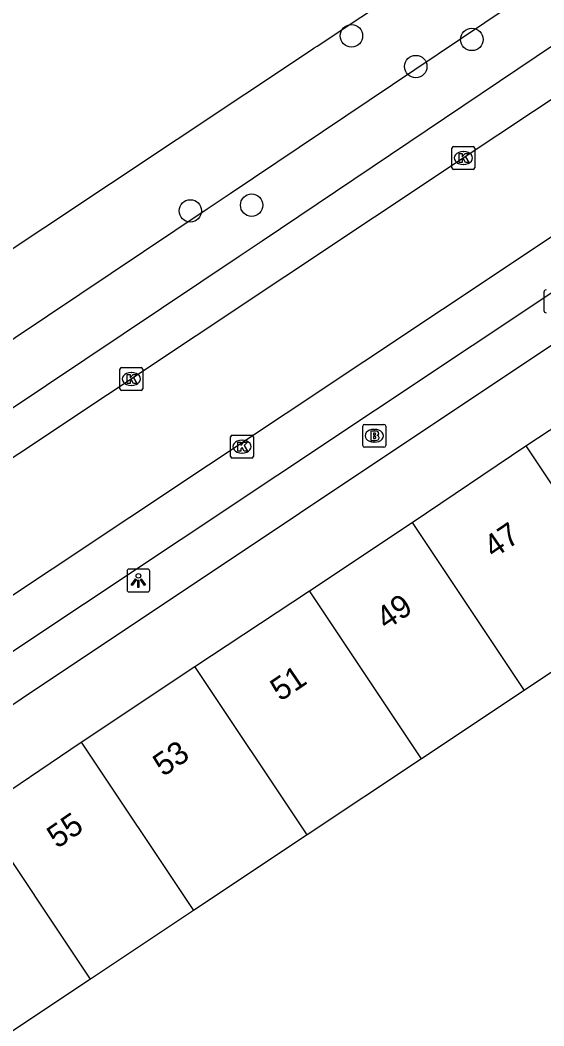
# Model space of a CAD drawing. Extents: x 158352 to 159489, y 383828 to 384597.
# Drawn here: x 158662.61 to 158685.53, y 384326.59 to 384370.6 of the extents above; entities that cross this region are included whole.
import ezdxf

# ---------------------------------------------------------------- set-up
doc = ezdxf.new("R2010")
doc.units = 0
for name, color, linetype in [('IMGEO_Boom', 7, 'Continuous'), ('IMGEO_Brandkraan', 7, 'Continuous'), ('IMGEO_Groenvoorziening', 7, 'Continuous'), ('IMGEO_Kolk', 7, 'Continuous'), ('IMGEO_Lichtpunt', 7, 'Continuous'), ('IMGEO_Pand', 7, 'Continuous'), ('IMGEO_Pand_nummerreeks', 7, 'Continuous'), ('IMGEO_Rijbaan_lokaal_open', 7, 'Continuous'), ('IMGEO_Voetpad_open', 7, 'Continuous')]:
    doc.layers.add(name, color=color, linetype=linetype)

msp = doc.modelspace()

# ---------------------------------------------------------------- linework, layer by layer
at = {"layer": 'IMGEO_Boom'}
for centre in [(158677.109, 384369.908), (158682.374, 384369.749), (158679.921, 384368.564), (158670.06, 384362.249), (158672.741, 384362.499)]:
    msp.add_circle(centre, 0.489, dxfattribs=at)
at = {"layer": 'IMGEO_Brandkraan'}
for p, q in [((158677.604, 384351.982), (158677.604, 384352.834)), ((158677.679, 384352.908), (158678.531, 384352.908)), ((158678.092, 384352.688), (158678.117, 384352.688)), ((158678.605, 384352.834), (158678.605, 384351.982)), ((158678.115, 384352.128), (158678.09, 384352.128)), ((158678.531, 384351.908), (158677.679, 384351.908))]:
    msp.add_line(p, q, dxfattribs=at)
for points in [[(158677.604, 384351.982), (158677.604, 384352.834)], [(158677.679, 384352.908), (158678.531, 384352.908)], [(158677.952, 384352.608), (158677.952, 384352.208), (158678.165, 384352.208)], [(158678.183, 384352.608), (158677.952, 384352.608)], [(158678.605, 384352.834), (158678.605, 384351.982)], [(158678.131, 384352.527), (158678.077, 384352.527), (158678.077, 384352.451)], [(158678.077, 384352.451), (158678.13, 384352.451)], [(158678.139, 384352.375), (158678.077, 384352.375), (158678.077, 384352.294)], [(158678.077, 384352.294), (158678.139, 384352.294)], [(158678.531, 384351.908), (158677.679, 384351.908)]]:
    msp.add_lwpolyline(points, dxfattribs=at)
for centre, radius, start, end in [((158677.681, 384352.832), 0.0765, 91.552, 178.448), ((158677.681, 384352.832), 0.0765, 91.552, 178.448), ((158678.187, 384352.463), 0.145, 59.4692, 91.5367), ((158678.212, 384352.51), 0.0922, 285.5137, 58.1501), ((158678.529, 384352.832), 0.0765, 1.552, 88.448), ((158678.529, 384352.832), 0.0765, 1.552, 88.448), ((158678.132, 384352.489), 0.0379, 267.8285, 90.9355), ((158678.14, 384352.334), 0.0404, 269.8759, 90.5077), ((158678.171, 384352.459), 0.251, 268.6676, 293.5347), ((158678.217, 384352.318), 0.105, 301.3115, 78.989), ((158677.681, 384351.984), 0.0765, 181.552, 268.448), ((158677.681, 384351.984), 0.0765, 181.552, 268.448), ((158678.529, 384351.984), 0.0765, 271.552, 358.448), ((158678.529, 384351.984), 0.0765, 271.552, 358.448)]:
    msp.add_arc(centre, radius, start, end, dxfattribs=at)
for centre, major_axis, ratio, start_param, end_param in [((158678.091, 384352.408), (-0.387, 0.002), 0.722429, 4.712389, 7.853982), ((158678.116, 384352.408), (-0.39, 0.002), 0.717154, 1.570796, 4.712389)]:
    msp.add_ellipse(centre, major_axis=major_axis, ratio=ratio, start_param=start_param, end_param=end_param, dxfattribs=at)
at = {"layer": 'IMGEO_Groenvoorziening'}
for points in [[(158643.13, 384347.868), (158675.357, 384369.296), (158675.482, 384369.379), (158675.607, 384369.462), (158685.2, 384375.84), (158686.987, 384373.219)], [(158641.434, 384342.662), (158670.801, 384362.332), (158671.801, 384363.005), (158686.987, 384373.219)]]:
    msp.add_lwpolyline(points, dxfattribs=at)
at = {"layer": 'IMGEO_Kolk'}
for p, q in [((158681.504, 384364.139), (158681.504, 384364.991)), ((158681.579, 384365.065), (158682.431, 384365.065)), ((158682.505, 384364.991), (158682.505, 384364.139)), ((158681.992, 384364.845), (158682.017, 384364.845)), ((158682.431, 384364.065), (158681.579, 384364.065)), ((158682.015, 384364.285), (158681.99, 384364.285)), ((158666.98, 384354.466), (158666.98, 384355.318)), ((158667.055, 384355.392), (158667.907, 384355.392)), ((158667.981, 384355.318), (158667.981, 384354.466)), ((158667.468, 384355.172), (158667.493, 384355.172)), ((158667.907, 384354.392), (158667.055, 384354.392)), ((158667.491, 384354.612), (158667.466, 384354.612)), ((158671.821, 384351.507), (158671.821, 384352.359)), ((158671.896, 384352.433), (158672.748, 384352.433)), ((158672.309, 384352.213), (158672.334, 384352.213)), ((158672.822, 384352.359), (158672.822, 384351.507)), ((158672.748, 384351.433), (158671.896, 384351.433)), ((158672.332, 384351.653), (158672.307, 384351.653))]:
    msp.add_line(p, q, dxfattribs=at)
for points in [[(158681.504, 384364.139), (158681.504, 384364.991)], [(158681.579, 384365.065), (158682.431, 384365.065)], [(158682.505, 384364.991), (158682.505, 384364.139)], [(158681.825, 384364.765), (158681.948, 384364.765), (158681.948, 384364.614), (158682.078, 384364.765), (158682.242, 384364.765), (158682.096, 384364.614), (158682.249, 384364.365), (158682.097, 384364.365), (158682.012, 384364.529), (158681.948, 384364.462), (158681.948, 384364.365), (158681.825, 384364.365), (158681.825, 384364.765)], [(158682.431, 384364.065), (158681.579, 384364.065)], [(158666.98, 384354.466), (158666.98, 384355.318)], [(158667.055, 384355.392), (158667.907, 384355.392)], [(158667.981, 384355.318), (158667.981, 384354.466)], [(158667.301, 384355.092), (158667.424, 384355.092), (158667.424, 384354.941), (158667.554, 384355.092), (158667.718, 384355.092), (158667.572, 384354.941), (158667.725, 384354.692), (158667.573, 384354.692), (158667.488, 384354.856), (158667.424, 384354.789), (158667.424, 384354.692), (158667.301, 384354.692), (158667.301, 384355.092)], [(158667.907, 384354.392), (158667.055, 384354.392)], [(158671.821, 384351.507), (158671.821, 384352.359)], [(158671.896, 384352.433), (158672.748, 384352.433)], [(158672.142, 384352.133), (158672.265, 384352.133), (158672.265, 384351.982), (158672.395, 384352.133), (158672.559, 384352.133), (158672.413, 384351.982), (158672.566, 384351.733), (158672.414, 384351.733), (158672.329, 384351.897), (158672.265, 384351.83), (158672.265, 384351.733), (158672.142, 384351.733), (158672.142, 384352.133)], [(158672.822, 384352.359), (158672.822, 384351.507)], [(158672.748, 384351.433), (158671.896, 384351.433)]]:
    msp.add_lwpolyline(points, dxfattribs=at)
for centre, start, end in [((158681.581, 384364.989), 91.552, 178.448), ((158681.581, 384364.989), 91.552, 178.448), ((158682.429, 384364.989), 1.552, 88.448), ((158682.429, 384364.989), 1.552, 88.448), ((158681.581, 384364.141), 181.552, 268.448), ((158681.581, 384364.141), 181.552, 268.448), ((158682.429, 384364.141), 271.552, 358.448), ((158682.429, 384364.141), 271.552, 358.448), ((158667.057, 384355.316), 91.552, 178.448), ((158667.057, 384355.316), 91.552, 178.448), ((158667.905, 384355.316), 1.552, 88.448), ((158667.905, 384355.316), 1.552, 88.448), ((158667.057, 384354.468), 181.552, 268.448), ((158667.057, 384354.468), 181.552, 268.448), ((158667.905, 384354.468), 271.552, 358.448), ((158667.905, 384354.468), 271.552, 358.448), ((158671.898, 384352.357), 91.552, 178.448), ((158671.898, 384352.357), 91.552, 178.448), ((158672.746, 384352.357), 1.552, 88.448), ((158672.746, 384352.357), 1.552, 88.448), ((158671.898, 384351.509), 181.552, 268.448), ((158671.898, 384351.509), 181.552, 268.448), ((158672.746, 384351.509), 271.552, 358.448), ((158672.746, 384351.509), 271.552, 358.448)]:
    msp.add_arc(centre, 0.0765, start, end, dxfattribs=at)
for centre, major_axis, ratio, start_param, end_param in [((158681.991, 384364.565), (-0.387, 0.002), 0.722429, 4.712389, 7.853982), ((158682.016, 384364.565), (-0.39, 0.002), 0.717154, 1.570796, 4.712389), ((158667.467, 384354.892), (-0.387, 0.002), 0.722429, 4.712389, 7.853982), ((158667.492, 384354.892), (-0.39, 0.002), 0.717154, 1.570796, 4.712389), ((158672.308, 384351.933), (-0.387, 0.002), 0.722429, 4.712389, 7.853982), ((158672.333, 384351.933), (-0.39, 0.002), 0.717154, 1.570796, 4.712389)]:
    msp.add_ellipse(centre, major_axis=major_axis, ratio=ratio, start_param=start_param, end_param=end_param, dxfattribs=at)
at = {"layer": 'IMGEO_Lichtpunt'}
for p, q in [((158685.526, 384358.696), (158685.526, 384357.889)), ((158685.526, 384358.696), (158685.526, 384357.889)), ((158667.29, 384346.48), (158667.29, 384345.673)), ((158667.29, 384346.48), (158667.29, 384345.673)), ((158668.192, 384346.575), (158667.384, 384346.575)), ((158668.192, 384346.575), (158667.384, 384346.575)), ((158668.286, 384345.673), (158668.286, 384346.48)), ((158668.286, 384345.673), (158668.286, 384346.48)), ((158667.384, 384345.579), (158668.192, 384345.579)), ((158667.384, 384345.579), (158668.192, 384345.579))]:
    msp.add_line(p, q, dxfattribs=at)
for points in [[(158667.664, 384346.144), (158667.703, 384346.116), (158667.515, 384345.854), (158667.477, 384345.881), (158667.664, 384346.144)], [(158667.766, 384346.096), (158667.813, 384346.096), (158667.813, 384345.774), (158667.766, 384345.774), (158667.766, 384346.096)], [(158667.876, 384346.116), (158667.914, 384346.143), (158668.101, 384345.881), (158668.062, 384345.853), (158667.876, 384346.116)]]:
    msp.add_lwpolyline(points, dxfattribs=at)
msp.add_circle((158667.789, 384346.278), 0.0994, dxfattribs=at)
for centre, start, end in [((158685.62, 384358.696), 90, 180), ((158685.62, 384358.696), 90, 180), ((158685.62, 384357.889), 180, 270), ((158685.62, 384357.889), 180, 270), ((158667.384, 384346.48), 90, 180), ((158667.384, 384346.48), 90, 180), ((158668.192, 384346.48), 0, 90), ((158668.192, 384346.48), 0, 90), ((158667.384, 384345.673), 180, 270), ((158667.384, 384345.673), 180, 270), ((158668.192, 384345.673), 270, 0), ((158668.192, 384345.673), 270, 360)]:
    msp.add_arc(centre, 0.0946, start, end, dxfattribs=at)
at = {"layer": 'IMGEO_Pand'}
for points in [[(158684.738, 384351.963), (158689.934, 384355.386), (158692.374, 384351.725), (158694.612, 384353.216)], [(158679.76, 384348.606), (158684.738, 384351.963)], [(158684.738, 384351.963), (158689.651, 384344.598)], [(158675.277, 384345.618), (158679.76, 384348.606)], [(158679.76, 384348.606), (158684.664, 384341.256)], [(158670.262, 384342.316), (158675.277, 384345.618)], [(158680.179, 384338.27), (158675.277, 384345.618)], [(158689.651, 384344.598), (158684.664, 384341.256)], [(158665.278, 384338.996), (158670.262, 384342.316)], [(158675.175, 384334.952), (158670.262, 384342.316)], [(158684.664, 384341.256), (158680.179, 384338.27)], [(158660.8, 384335.97), (158665.278, 384338.996)], [(158665.278, 384338.996), (158670.192, 384331.631)], [(158680.179, 384338.27), (158675.175, 384334.952)], [(158665.697, 384328.629), (158660.8, 384335.97)], [(158675.175, 384334.952), (158670.192, 384331.631)], [(158670.192, 384331.631), (158665.697, 384328.629)], [(158665.697, 384328.629), (158660.712, 384325.314)]]:
    msp.add_lwpolyline(points, dxfattribs=at)
at = {"layer": 'IMGEO_Rijbaan_lokaal_open'}
for points in [[(158686.591, 384367.607), (158681.988, 384364.56), (158639.19, 384336.064)], [(158646.929, 384335.217), (158684.485, 384360.21), (158689.221, 384363.377)]]:
    msp.add_lwpolyline(points, dxfattribs=at)
at = {"layer": 'IMGEO_Voetpad_open'}
for points in [[(158688.395, 384371.153), (158673.196, 384360.93), (158672.19, 384360.253), (158640.109, 384338.766)], [(158647.518, 384335.038), (158648.374, 384333.728), (158686.654, 384359.199), (158690.04, 384361.478), (158689.167, 384362.842)], [(158690.486, 384359.432), (158686.972, 384357.1), (158650.515, 384332.795), (158646.346, 384330.011)]]:
    msp.add_lwpolyline(points, dxfattribs=at)

# ---------------------------------------------------------------- texts
at = {"layer": 'IMGEO_Pand_nummerreeks'}
for s, rotation, p in [('47', 34.0973, (158683.331, 384347.018)), ('49', 34.6008, (158678.636, 384343.886)), ('51', 34.0973, (158673.998, 384340.761)), ('53', 34.6142, (158668.874, 384337.468)), ('55', 34.7375, (158664.238, 384334.32))]:
    msp.add_text(s, height=1, rotation=rotation, dxfattribs=at).set_placement(p)

doc.saveas('drawing.dxf')
